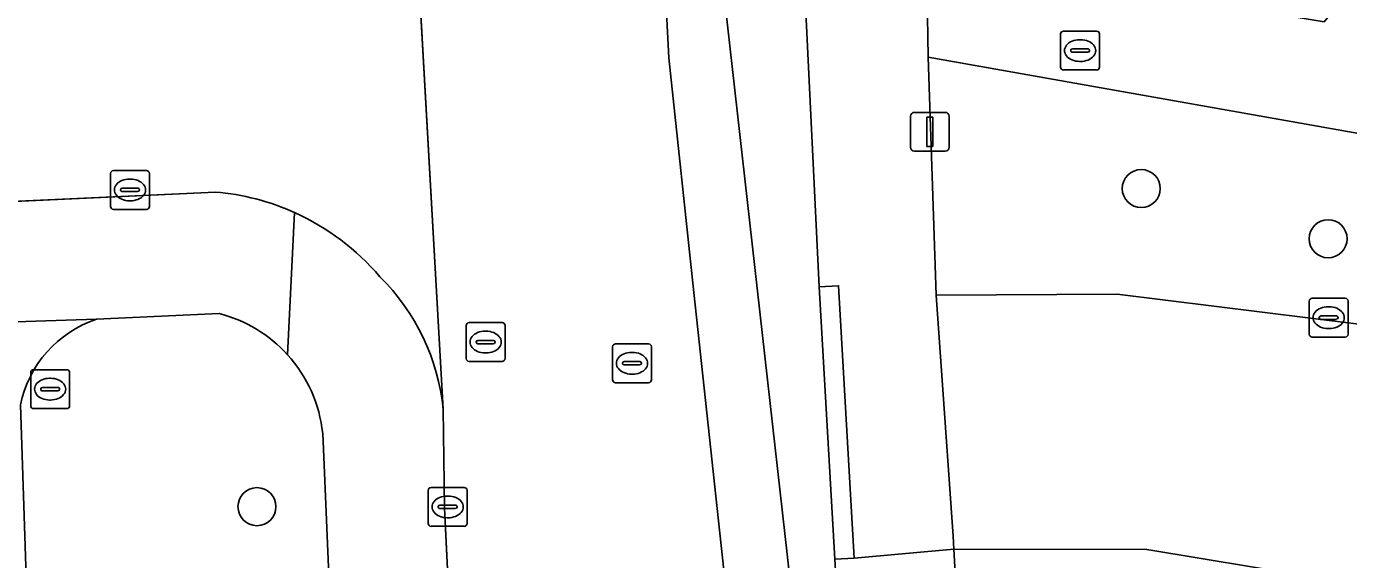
# Model space of a CAD drawing. Extents: x 161084 to 161928, y 385354 to 386522.
# Drawn here: x 161611.48 to 161645.5, y 385795.83 to 385809.55 of the extents above; entities that cross this region are included whole.
import ezdxf

# ---------------------------------------------------------------- set-up
doc = ezdxf.new("R2010")
doc.units = 0
for name, color, linetype in [('IMGEO_Berm_groen', 7, 'Continuous'), ('IMGEO_Boom', 7, 'Continuous'), ('IMGEO_Brandkraan', 7, 'Continuous'), ('IMGEO_Kolk', 7, 'Continuous'), ('IMGEO_Lichtmast', 7, 'Continuous'), ('IMGEO_Rijbaan_lokaal_gesloten', 7, 'Continuous'), ('IMGEO_Rijbaan_lokaal_open', 7, 'Continuous'), ('IMGEO_Rioolput', 7, 'Continuous'), ('IMGEO_Voetpad_open', 7, 'Continuous')]:
    doc.layers.add(name, color=color, linetype=linetype)

msp = doc.modelspace()

# ---------------------------------------------------------------- linework, layer by layer
at = {"layer": 'IMGEO_Berm_groen'}
for points in [[(161648.333, 385806.335), (161634.682, 385808.756), (161634.892, 385802.634), (161639.547, 385802.657), (161645.765, 385801.884)], [(161616.433, 385802.161), (161613.28, 385802.014)], [(161611.32, 385799.81), (161611.687, 385788.641), (161619.54, 385788.745), (161619.1, 385799.076)], [(161737.873, 385779.587), (161644.459, 385795.399), (161640.313, 385796.088), (161635.344, 385796.097), (161635.96, 385785.049), (161637.145, 385772.987), (161637.609, 385768.939), (161637.75, 385767.736)]]:
    msp.add_lwpolyline(points, dxfattribs=at)
for centre, radius, start, end in [((161615.547, 385798.698), 3.574, 42.1737, 75.6506), ((161614.206, 385799.217), 2.946, 108.3146, 168.3925), ((161615.554, 385798.704), 3.565, 5.9912, 42.1859)]:
    msp.add_arc(centre, radius, start, end, dxfattribs=at)
at = {"layer": 'IMGEO_Boom'}
for centre in [(161640.168, 385805.376), (161644.978, 385804.084), (161617.409, 385797.19)]:
    msp.add_circle(centre, 0.489, dxfattribs=at)
at = {"layer": 'IMGEO_Brandkraan'}
for p, q in [((161638.093, 385808.5), (161638.093, 385809.352)), ((161638.168, 385809.426), (161639.02, 385809.426)), ((161638.581, 385809.206), (161638.606, 385809.206)), ((161639.094, 385809.352), (161639.094, 385808.5)), ((161638.352, 385808.92), (161638.352, 385808.932)), ((161638.79, 385808.883), (161638.392, 385808.883)), ((161638.395, 385808.969), (161638.793, 385808.969)), ((161638.836, 385808.932), (161638.836, 385808.92)), ((161638.604, 385808.646), (161638.579, 385808.646)), ((161639.02, 385808.426), (161638.168, 385808.426))]:
    msp.add_line(p, q, dxfattribs=at)
for points in [[(161638.093, 385808.5), (161638.093, 385809.352)], [(161638.168, 385809.426), (161639.02, 385809.426)], [(161639.094, 385809.352), (161639.094, 385808.5)], [(161639.02, 385808.426), (161638.168, 385808.426)]]:
    msp.add_lwpolyline(points, dxfattribs=at)
for centre, radius, start, end in [((161638.17, 385809.35), 0.0765, 91.552, 178.448), ((161638.17, 385809.35), 0.0765, 91.552, 178.448), ((161639.018, 385809.35), 0.0765, 1.552, 88.448), ((161639.018, 385809.35), 0.0765, 1.552, 88.448), ((161638.392, 385808.929), 0.0403, 85.8775, 175.7526), ((161638.389, 385808.919), 0.0366, 178.938, 274.7102), ((161638.793, 385808.926), 0.043, 264.8664, 352.4533), ((161638.797, 385808.931), 0.0386, 1.7309, 96.639), ((161638.17, 385808.502), 0.0765, 181.552, 268.448), ((161638.17, 385808.502), 0.0765, 181.552, 268.448), ((161639.018, 385808.502), 0.0765, 271.552, 358.448), ((161639.018, 385808.502), 0.0765, 271.552, 358.448)]:
    msp.add_arc(centre, radius, start, end, dxfattribs=at)
for centre, major_axis, ratio, start_param, end_param in [((161638.58, 385808.926), (-0.387, 0.002), 0.722429, 4.712389, 7.853982), ((161638.605, 385808.926), (-0.39, 0.002), 0.717154, 1.570796, 4.712389)]:
    msp.add_ellipse(centre, major_axis=major_axis, ratio=ratio, start_param=start_param, end_param=end_param, dxfattribs=at)
at = {"layer": 'IMGEO_Kolk'}
for p, q in [((161613.714, 385805.84), (161614.566, 385805.84)), ((161613.639, 385804.914), (161613.639, 385805.766)), ((161614.127, 385805.62), (161614.152, 385805.62)), ((161614.64, 385805.766), (161614.64, 385804.914)), ((161613.898, 385805.334), (161613.898, 385805.346)), ((161614.336, 385805.297), (161613.938, 385805.297)), ((161613.941, 385805.383), (161614.339, 385805.383)), ((161614.382, 385805.346), (161614.382, 385805.334)), ((161614.566, 385804.84), (161613.714, 385804.84)), ((161614.15, 385805.06), (161614.125, 385805.06)), ((161644.492, 385801.627), (161644.492, 385802.479)), ((161644.567, 385802.553), (161645.419, 385802.553)), ((161645.493, 385802.479), (161645.493, 385801.627)), ((161644.751, 385802.047), (161644.751, 385802.059)), ((161644.794, 385802.096), (161645.192, 385802.096)), ((161644.98, 385802.333), (161645.005, 385802.333)), ((161645.235, 385802.059), (161645.235, 385802.047)), ((161645.189, 385802.01), (161644.791, 385802.01)), ((161645.003, 385801.773), (161644.978, 385801.773)), ((161645.419, 385801.553), (161644.567, 385801.553)), ((161621.89, 385797.684), (161622.742, 385797.684)), ((161621.815, 385796.758), (161621.815, 385797.61)), ((161622.303, 385797.464), (161622.328, 385797.464)), ((161622.816, 385797.61), (161622.816, 385796.758)), ((161622.074, 385797.178), (161622.074, 385797.19)), ((161622.512, 385797.141), (161622.114, 385797.141)), ((161622.117, 385797.227), (161622.515, 385797.227)), ((161622.558, 385797.19), (161622.558, 385797.178)), ((161622.742, 385796.684), (161621.89, 385796.684)), ((161622.326, 385796.904), (161622.301, 385796.904))]:
    msp.add_line(p, q, dxfattribs=at)
for points in [[(161613.714, 385805.84), (161614.566, 385805.84)], [(161613.639, 385804.914), (161613.639, 385805.766)], [(161614.64, 385805.766), (161614.64, 385804.914)], [(161614.566, 385804.84), (161613.714, 385804.84)], [(161644.492, 385801.627), (161644.492, 385802.479)], [(161644.567, 385802.553), (161645.419, 385802.553)], [(161645.493, 385802.479), (161645.493, 385801.627)], [(161645.419, 385801.553), (161644.567, 385801.553)], [(161621.89, 385797.684), (161622.742, 385797.684)], [(161621.815, 385796.758), (161621.815, 385797.61)], [(161622.816, 385797.61), (161622.816, 385796.758)], [(161622.742, 385796.684), (161621.89, 385796.684)]]:
    msp.add_lwpolyline(points, dxfattribs=at)
for centre, radius, start, end in [((161613.716, 385805.764), 0.0765, 91.552, 178.448), ((161613.716, 385805.764), 0.0765, 91.552, 178.448), ((161614.564, 385805.764), 0.0765, 1.552, 88.448), ((161614.564, 385805.764), 0.0765, 1.552, 88.448), ((161613.938, 385805.343), 0.0403, 85.8775, 175.7526), ((161613.935, 385805.333), 0.0366, 178.938, 274.7102), ((161614.339, 385805.34), 0.043, 264.8664, 352.4533), ((161614.343, 385805.345), 0.0386, 1.7309, 96.639), ((161613.716, 385804.916), 0.0765, 181.552, 268.448), ((161613.716, 385804.916), 0.0765, 181.552, 268.448), ((161614.564, 385804.916), 0.0765, 271.552, 358.448), ((161614.564, 385804.916), 0.0765, 271.552, 358.448), ((161644.569, 385802.477), 0.0765, 91.552, 178.448), ((161644.569, 385802.477), 0.0765, 91.552, 178.448), ((161645.417, 385802.477), 0.0765, 1.552, 88.448), ((161645.417, 385802.477), 0.0765, 1.552, 88.448), ((161644.791, 385802.056), 0.0403, 85.8775, 175.7526), ((161645.196, 385802.058), 0.0386, 1.7309, 96.639), ((161644.788, 385802.046), 0.0366, 178.938, 274.7102), ((161645.192, 385802.053), 0.043, 264.8664, 352.4533), ((161644.569, 385801.629), 0.0765, 181.552, 268.448), ((161644.569, 385801.629), 0.0765, 181.552, 268.448), ((161645.417, 385801.629), 0.0765, 271.552, 358.448), ((161645.417, 385801.629), 0.0765, 271.552, 358.448), ((161621.892, 385797.608), 0.0765, 91.552, 178.448), ((161621.892, 385797.608), 0.0765, 91.552, 178.448), ((161622.74, 385797.608), 0.0765, 1.552, 88.448), ((161622.74, 385797.608), 0.0765, 1.552, 88.448), ((161622.114, 385797.187), 0.0403, 85.8775, 175.7526), ((161622.111, 385797.177), 0.0366, 178.938, 274.7102), ((161622.515, 385797.184), 0.043, 264.8664, 352.4533), ((161622.519, 385797.189), 0.0386, 1.7309, 96.639), ((161621.892, 385796.76), 0.0765, 181.552, 268.448), ((161621.892, 385796.76), 0.0765, 181.552, 268.448), ((161622.74, 385796.76), 0.0765, 271.552, 358.448), ((161622.74, 385796.76), 0.0765, 271.552, 358.448)]:
    msp.add_arc(centre, radius, start, end, dxfattribs=at)
for centre, major_axis, ratio, start_param, end_param in [((161614.126, 385805.34), (-0.387, 0.002), 0.722429, 4.712389, 7.853982), ((161614.151, 385805.34), (-0.39, 0.002), 0.717154, 1.570796, 4.712389), ((161644.979, 385802.053), (-0.387, 0.002), 0.722429, 4.712389, 7.853982), ((161645.004, 385802.053), (-0.39, 0.002), 0.717154, 1.570796, 4.712389), ((161622.302, 385797.184), (-0.387, 0.002), 0.722429, 4.712389, 7.853982), ((161622.327, 385797.184), (-0.39, 0.002), 0.717154, 1.570796, 4.712389)]:
    msp.add_ellipse(centre, major_axis=major_axis, ratio=ratio, start_param=start_param, end_param=end_param, dxfattribs=at)
at = {"layer": 'IMGEO_Lichtmast'}
for p, q in [((161634.231, 385806.436), (161634.231, 385807.236)), ((161634.231, 385807.236), (161634.231, 385806.436)), ((161634.331, 385807.336), (161635.121, 385807.336)), ((161635.121, 385807.336), (161634.331, 385807.336)), ((161635.221, 385807.236), (161635.221, 385806.436)), ((161635.221, 385806.436), (161635.221, 385807.236)), ((161635.121, 385806.336), (161634.331, 385806.336)), ((161634.331, 385806.336), (161635.121, 385806.336))]:
    msp.add_line(p, q, dxfattribs=at)
msp.add_lwpolyline([(161634.651, 385807.211), (161634.801, 385807.211), (161634.801, 385806.461), (161634.651, 385806.461), (161634.651, 385807.211)], dxfattribs=at)
for centre, start, end in [((161634.331, 385807.236), 90, 180), ((161634.331, 385807.236), 90, 180), ((161635.121, 385807.236), 0, 90), ((161635.121, 385807.236), 360, 90), ((161634.331, 385806.436), 180, 270), ((161634.331, 385806.436), 180, 270), ((161635.121, 385806.436), 270, 0), ((161635.121, 385806.436), 270, 0)]:
    msp.add_arc(centre, 0.1, start, end, dxfattribs=at)
at = {"layer": 'IMGEO_Rijbaan_lokaal_gesloten'}
for points in [[(161609.755, 386116.483), (161609.888, 386111.583), (161615.421, 386003.25), (161621.471, 385885.633), (161624.888, 385819.708), (161623.138, 385819.708), (161623.088, 385821.908), (161620.977, 385821.892), (161621.139, 385818.466), (161622.2, 385799.696), (161622.239, 385797.159), (161622.584, 385789.922), (161622.936, 385782.114), (161622.454, 385768.815), (161628.111, 385769.278), (161627.933, 385773.325), (161627.846, 385775.559)], [(161629.169, 385775.611), (161629.224, 385773.391), (161629.375, 385769.365), (161634.397, 385769.669), (161633.995, 385772.614), (161633.899, 385773.407), (161631.831, 385773.325), (161628.656, 385802.704), (161628.006, 385808.738), (161625.952, 385848.838), (161624.789, 385870.438), (161618.273, 385997.454)]]:
    msp.add_lwpolyline(points, dxfattribs=at)
for points in [[(161623.939, 385920.504), (161621.416, 385967.055), (161621.139, 385974.738), (161619.82, 385997.552), (161618.273, 385997.454), (161624.789, 385870.438), (161625.952, 385848.838), (161628.006, 385808.738), (161628.656, 385802.704), (161631.831, 385773.325), (161633.899, 385773.407), (161633.506, 385774.183), (161631.706, 385790.183), (161629.447, 385810.188), (161627.419, 385848.962), (161626.423, 385870.671)], [(161632.284, 385795.843), (161631.877, 385802.849), (161631.518, 385810.27), (161629.447, 385810.188), (161631.706, 385790.183), (161633.506, 385774.183), (161633.899, 385773.407), (161633.221, 385779.521)]]:
    msp.add_lwpolyline(points, close=True, dxfattribs=at)
at = {"layer": 'IMGEO_Rijbaan_lokaal_open'}
for points in [[(161322.316, 385868.902), (161318.268, 385869.886), (161310.394, 385871.792), (161308.736, 385864.946), (161339.719, 385857.509), (161351.902, 385854.625), (161361.37, 385852.342), (161406.44, 385841.585), (161439.496, 385833.681), (161487.09, 385822.28), (161490.645, 385821.437), (161540.178, 385809.69), (161553.334, 385806.533), (161560.913, 385804.952), (161564.397, 385804.459), (161572.843, 385803.627), (161581.329, 385803.552), (161583.838, 385803.676), (161586.385, 385803.89), (161616.338, 385805.286)], [(161622.2, 385799.696), (161621.139, 385818.466)]]:
    msp.add_lwpolyline(points, dxfattribs=at)
msp.add_lwpolyline([(161656.339, 385800.232), (161645.765, 385801.884), (161639.547, 385802.657), (161634.892, 385802.634), (161635.326, 385796.428), (161635.344, 385796.097), (161640.313, 385796.088), (161644.459, 385795.399), (161737.873, 385779.587), (161757.139, 385774.568), (161758.687, 385780.965), (161752.732, 385782.712), (161743.505, 385784.949), (161738.63, 385786.063)], close=True, dxfattribs=at)
for centre, radius, start, end in [((161615.806, 385799.058), 6.251, 65.7022, 85.1178), ((161615.795, 385799.04), 6.272, 40.4148, 65.6783), ((161616.673, 385799.148), 5.555, 5.6577, 45.4384)]:
    msp.add_arc(centre, radius, start, end, dxfattribs=at)
at = {"layer": 'IMGEO_Rioolput'}
for p, q in [((161622.793, 385801), (161622.793, 385801.852)), ((161622.868, 385801.926), (161623.72, 385801.926)), ((161623.794, 385801.852), (161623.794, 385801)), ((161623.052, 385801.42), (161623.052, 385801.432)), ((161623.49, 385801.383), (161623.092, 385801.383)), ((161623.095, 385801.469), (161623.493, 385801.469)), ((161623.281, 385801.706), (161623.306, 385801.706)), ((161623.536, 385801.432), (161623.536, 385801.42)), ((161626.636, 385801.379), (161627.488, 385801.379)), ((161623.304, 385801.146), (161623.279, 385801.146)), ((161626.561, 385800.453), (161626.561, 385801.305)), ((161627.049, 385801.159), (161627.074, 385801.159)), ((161627.562, 385801.305), (161627.562, 385800.453)), ((161611.659, 385800.714), (161612.511, 385800.714)), ((161623.72, 385800.926), (161622.868, 385800.926)), ((161626.82, 385800.873), (161626.82, 385800.885)), ((161627.258, 385800.836), (161626.86, 385800.836)), ((161626.863, 385800.922), (161627.261, 385800.922)), ((161627.304, 385800.885), (161627.304, 385800.873)), ((161611.584, 385799.788), (161611.584, 385800.64)), ((161612.072, 385800.494), (161612.097, 385800.494)), ((161612.585, 385800.64), (161612.585, 385799.788)), ((161627.488, 385800.379), (161626.636, 385800.379)), ((161627.072, 385800.599), (161627.047, 385800.599)), ((161611.843, 385800.208), (161611.843, 385800.22)), ((161612.281, 385800.171), (161611.883, 385800.171)), ((161611.886, 385800.257), (161612.284, 385800.257)), ((161612.327, 385800.22), (161612.327, 385800.208)), ((161612.511, 385799.714), (161611.659, 385799.714)), ((161612.095, 385799.934), (161612.07, 385799.934))]:
    msp.add_line(p, q, dxfattribs=at)
for points in [[(161622.793, 385801), (161622.793, 385801.852)], [(161622.868, 385801.926), (161623.72, 385801.926)], [(161623.794, 385801.852), (161623.794, 385801)], [(161626.636, 385801.379), (161627.488, 385801.379)], [(161626.561, 385800.453), (161626.561, 385801.305)], [(161627.562, 385801.305), (161627.562, 385800.453)], [(161611.659, 385800.714), (161612.511, 385800.714)], [(161623.72, 385800.926), (161622.868, 385800.926)], [(161611.584, 385799.788), (161611.584, 385800.64)], [(161612.585, 385800.64), (161612.585, 385799.788)], [(161627.488, 385800.379), (161626.636, 385800.379)], [(161612.511, 385799.714), (161611.659, 385799.714)]]:
    msp.add_lwpolyline(points, dxfattribs=at)
for centre, radius, start, end in [((161622.87, 385801.85), 0.0765, 91.552, 178.448), ((161622.87, 385801.85), 0.0765, 91.552, 178.448), ((161623.718, 385801.85), 0.0765, 1.552, 88.448), ((161623.718, 385801.85), 0.0765, 1.552, 88.448), ((161623.092, 385801.429), 0.0403, 85.8775, 175.7526), ((161623.089, 385801.419), 0.0366, 178.938, 274.7102), ((161623.493, 385801.426), 0.043, 264.8664, 352.4533), ((161623.497, 385801.431), 0.0386, 1.7309, 96.639), ((161626.638, 385801.303), 0.0765, 91.552, 178.448), ((161626.638, 385801.303), 0.0765, 91.552, 178.448), ((161627.486, 385801.303), 0.0765, 1.552, 88.448), ((161627.486, 385801.303), 0.0765, 1.552, 88.448), ((161611.661, 385800.638), 0.0765, 91.552, 178.448), ((161611.661, 385800.638), 0.0765, 91.552, 178.448), ((161612.509, 385800.638), 0.0765, 1.552, 88.448), ((161612.509, 385800.638), 0.0765, 1.552, 88.448), ((161622.87, 385801.002), 0.0765, 181.552, 268.448), ((161622.87, 385801.002), 0.0765, 181.552, 268.448), ((161623.718, 385801.002), 0.0765, 271.552, 358.448), ((161623.718, 385801.002), 0.0765, 271.552, 358.448), ((161626.86, 385800.882), 0.0403, 85.8775, 175.7526), ((161626.857, 385800.872), 0.0366, 178.938, 274.7102), ((161627.261, 385800.879), 0.043, 264.8664, 352.4533), ((161627.265, 385800.884), 0.0386, 1.7309, 96.639), ((161626.638, 385800.455), 0.0765, 181.552, 268.448), ((161626.638, 385800.455), 0.0765, 181.552, 268.448), ((161627.486, 385800.455), 0.0765, 271.552, 358.448), ((161627.486, 385800.455), 0.0765, 271.552, 358.448), ((161611.883, 385800.217), 0.0403, 85.8775, 175.7526), ((161611.88, 385800.207), 0.0366, 178.938, 274.7102), ((161612.284, 385800.214), 0.043, 264.8664, 352.4533), ((161612.288, 385800.219), 0.0386, 1.7309, 96.639), ((161611.661, 385799.79), 0.0765, 181.552, 268.448), ((161611.661, 385799.79), 0.0765, 181.552, 268.448), ((161612.509, 385799.79), 0.0765, 271.552, 358.448), ((161612.509, 385799.79), 0.0765, 271.552, 358.448)]:
    msp.add_arc(centre, radius, start, end, dxfattribs=at)
for centre, major_axis, ratio, start_param, end_param in [((161623.28, 385801.426), (-0.387, 0.002), 0.722429, 4.712389, 7.853982), ((161623.305, 385801.426), (-0.39, 0.002), 0.717154, 1.570796, 4.712389), ((161627.048, 385800.879), (-0.387, 0.002), 0.722429, 4.712389, 7.853982), ((161627.073, 385800.879), (-0.39, 0.002), 0.717154, 1.570796, 4.712389), ((161612.071, 385800.214), (-0.387, 0.002), 0.722429, 4.712389, 7.853982), ((161612.096, 385800.214), (-0.39, 0.002), 0.717154, 1.570796, 4.712389)]:
    msp.add_ellipse(centre, major_axis=major_axis, ratio=ratio, start_param=start_param, end_param=end_param, dxfattribs=at)
at = {"layer": 'IMGEO_Voetpad_open'}
for points in [[(161629.49, 385850.763), (161629.577, 385849.03), (161631.479, 385811.403), (161631.518, 385810.27), (161631.877, 385802.849), (161632.376, 385802.875), (161632.783, 385795.869), (161635.344, 385796.097), (161635.326, 385796.428), (161634.892, 385802.634), (161634.682, 385808.756), (161634.629, 385811.906), (161633.051, 385812.167), (161632.573, 385821.672), (161632.337, 385826.352), (161631.968, 385833.656), (161631.863, 385835.186), (161631.079, 385850.833)], [(161616.338, 385805.286), (161586.385, 385803.89), (161583.838, 385803.676), (161581.329, 385803.552), (161572.843, 385803.627), (161564.397, 385804.459), (161560.913, 385804.952), (161553.334, 385806.533), (161540.178, 385809.69), (161490.645, 385821.437), (161487.09, 385822.28), (161439.496, 385833.681), (161406.44, 385841.585)], [(161645.9, 385809.919), (161645.181, 385810.04), (161644.872, 385809.666), (161643.277, 385809.935), (161643.096, 385810.421), (161640.991, 385810.776), (161638.873, 385811.133), (161638.556, 385810.749), (161637.041, 385811.004), (161636.843, 385811.536), (161635.963, 385811.685), (161634.629, 385811.906), (161634.682, 385808.756), (161648.333, 385806.335)], [(161618.196, 385801.098), (161618.378, 385804.755)], [(161618.378, 385804.755), (161618.196, 385801.098)], [(161580.677, 385800.511), (161585.028, 385800.728), (161586.527, 385800.803), (161606.104, 385801.779), (161606.247, 385801.783), (161613.28, 385802.014), (161616.433, 385802.161)], [(161613.28, 385802.014), (161606.247, 385801.783)], [(161622.584, 385789.922), (161622.239, 385797.159), (161622.2, 385799.696)], [(161619.1, 385799.076), (161619.54, 385788.745), (161619.727, 385783.276), (161619.727, 385781.155), (161619.741, 385775.491), (161619.221, 385767.994), (161619.331, 385763.603), (161619.77, 385763.843), (161620.185, 385764.122), (161620.574, 385764.436), (161620.933, 385764.785), (161621.259, 385765.163), (161621.551, 385765.57), (161621.805, 385766), (161622.019, 385766.452), (161622.192, 385766.921), (161622.323, 385767.404), (161622.41, 385767.897), (161622.453, 385768.395), (161622.454, 385768.815), (161622.936, 385782.114), (161622.584, 385789.922)], [(161637.75, 385767.736), (161637.609, 385768.939), (161637.145, 385772.987), (161635.96, 385785.049), (161635.344, 385796.097), (161632.783, 385795.869), (161632.284, 385795.843), (161633.221, 385779.521), (161633.899, 385773.407), (161633.995, 385772.614), (161634.397, 385769.669), (161634.656, 385767.775), (161634.916, 385765.345)]]:
    msp.add_lwpolyline(points, dxfattribs=at)
msp.add_lwpolyline([(161632.376, 385802.875), (161631.877, 385802.849), (161632.284, 385795.843), (161632.783, 385795.869)], close=True, dxfattribs=at)
for centre, radius, start, end in [((161615.806, 385799.058), 6.251, 65.7022, 85.1178), ((161615.795, 385799.04), 6.272, 40.4148, 65.6783), ((161616.673, 385799.148), 5.555, 5.6577, 45.4384), ((161615.547, 385798.698), 3.574, 42.1737, 75.6506), ((161614.206, 385799.217), 2.946, 108.3146, 168.3925), ((161615.554, 385798.704), 3.565, 5.9912, 42.1859)]:
    msp.add_arc(centre, radius, start, end, dxfattribs=at)

doc.saveas('drawing.dxf')
